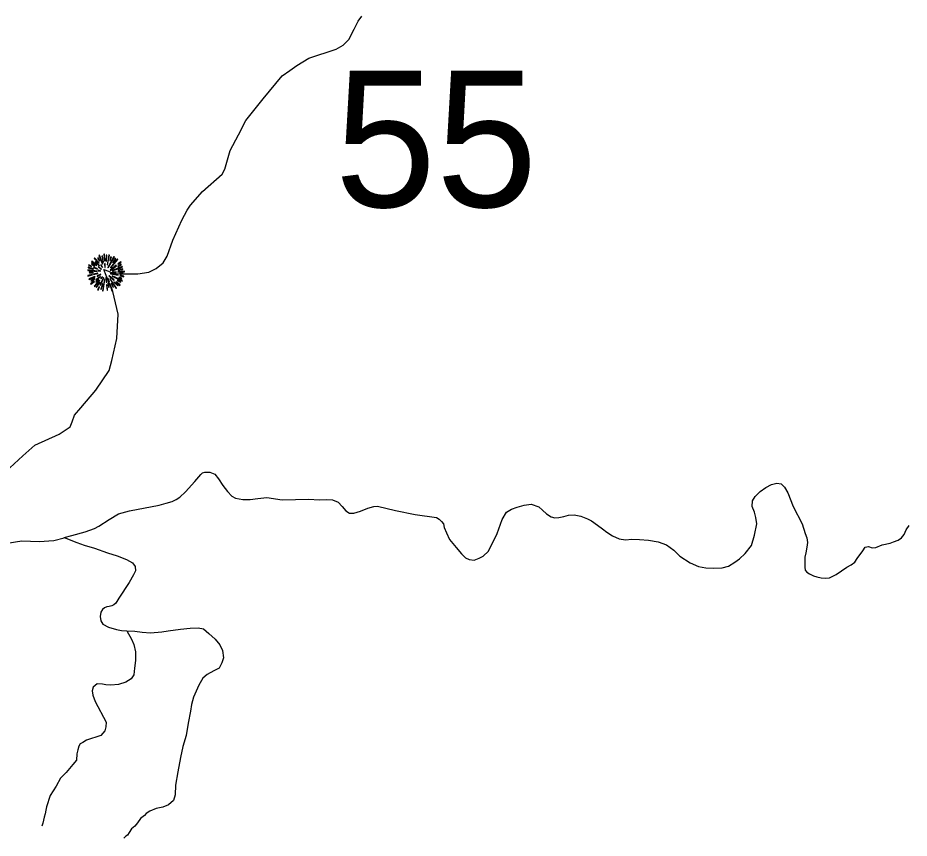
# Model space of a CAD drawing. Extents: x 884530 to 1028605, y 526725 to 653634.
# Drawn here: x 1003542 to 1010519, y 575145 to 581564 of the extents above; entities that cross this region are included whole.
import ezdxf

# ---------------------------------------------------------------- set-up
doc = ezdxf.new("R2010")
doc.units = 0
for name, color, linetype in [('Exist Boundary Political CountyLine', 7, 'Continuous'), ('Exist Geographical Mountain Summit CELL', 7, 'Continuous'), ('Exist Road Non-System Type 51', 7, 'Continuous'), ('Exist Road Secondary Structure Standard Bridge Number Label', 7, 'Continuous')]:
    doc.layers.add(name, color=color, linetype=linetype)

msp = doc.modelspace()

# ---------------------------------------------------------------- linework, layer by layer
at = {"layer": 'Exist Boundary Political CountyLine'}
msp.add_lwpolyline([(1003480.6, 578043.6), (1003581.9, 578136.4), (1003674.6, 578219.4), (1003865.6, 578306.9), (1003951.6, 578364.2), (1003967, 578403.7), (1003986.6, 578455.2), (1004036.6, 578513.4), (1004153.4, 578651.7), (1004256.5, 578804.2), (1004277.2, 578883.7), (1004317, 579054.5), (1004327.2, 579244.2), (1004287.2, 579423.6), (1004251.8, 579501), (1004214.9, 579596.1), (1004252.4, 579581), (1004289.8, 579563.6), (1004343.8, 579559.9), (1004481.8, 579561.4), (1004568.3, 579574.4), (1004625.3, 579602.5), (1004680.8, 579646.8), (1004710.7, 579699.8), (1004756.8, 579824.3), (1004826.2, 579982.2), (1004868.8, 580058.7), (1004894.2, 580098), (1004987.8, 580205), (1005142.4, 580341.7), (1005161.7, 580381.1), (1005204.5, 580525.9), (1005268.8, 580649.9), (1005326.5, 580761.9), (1005462.3, 580931.5), (1005612.4, 581110.7), (1005671.8, 581152.7), (1005727, 581190.8), (1005821, 581249.7), (1006033.5, 581318.7), (1006088.5, 581349), (1006132, 581393.5), (1006174.8, 581474.1), (1006207, 581539.1), (1006234.4, 581578.3)], dxfattribs=at)
at = {"layer": 'Exist Geographical Mountain Summit CELL'}
for points in [[(1004139.2, 579681), (1004175.2, 579643.5), (1004178.5, 579646.1), (1004143.3, 579685.7)], [(1004166.8, 579682.4), (1004182.4, 579660.7), (1004184.3, 579662.1), (1004170.9, 579686.4)], [(1004177.7, 579704.3), (1004203.9, 579637.4), (1004206.8, 579638.4), (1004182.8, 579706.8)], [(1004211.6, 579652.3), (1004214.1, 579653), (1004205, 579700.9), (1004200.7, 579699.9)], [(1004216.3, 579713.7), (1004220.3, 579661.7), (1004223.5, 579662.1), (1004222.1, 579714.8)], [(1004232.3, 579659.6), (1004236.2, 579659.6), (1004239.9, 579706.8), (1004234.4, 579706.8)], [(1004244.3, 579631.2), (1004259.2, 579708.2), (1004253.7, 579710), (1004241, 579631.9)], [(1004247.5, 579609.4), (1004250.4, 579607.6), (1004299.1, 579692.2), (1004293.7, 579695.9)], [(1004262, 579666.4), (1004265.3, 579665.3), (1004274.8, 579692.2), (1004270.1, 579694)], [(1004268.6, 579610.8), (1004270.8, 579608.7), (1004326.4, 579672.9), (1004322.4, 579677.7)], [(1004306, 579682.4), (1004285, 579649), (1004287.9, 579647.9), (1004310.4, 579679.2)], [(1004093.1, 579607.2), (1004134.5, 579597.7), (1004135.6, 579601), (1004094.2, 579611.9)], [(1004096, 579626.4), (1004118.5, 579617.8), (1004119.6, 579620.7), (1004097.5, 579631.6)], [(1004117.8, 579637.4), (1004143.6, 579621), (1004145.8, 579623.6), (1004120.7, 579641.3)], [(1004118.9, 579656.2), (1004158.5, 579625.7), (1004160.7, 579627.9), (1004122.5, 579660.7)], [(1004134.5, 579609.4), (1004165, 579597.4), (1004166.1, 579599.5), (1004136.7, 579613.4)], [(1004147.2, 579653.3), (1004179.9, 579624.3), (1004182.1, 579626.4), (1004150.1, 579658.4)], [(1004170.9, 579614.8), (1004195.9, 579595.9), (1004198.1, 579598.8), (1004173.4, 579618.1)], [(1004190.5, 579627.9), (1004204.3, 579611.5), (1004206.4, 579613.7), (1004193.7, 579630.9)], [(1004221.7, 579640.3), (1004223.1, 579611.2), (1004225.7, 579611.5), (1004225.7, 579640.6)], [(1004265.3, 579590.8), (1004267.1, 579588.3), (1004315.8, 579624.3), (1004312.6, 579628.7)], [(1004282.4, 579588), (1004283.5, 579585.7), (1004361.6, 579614.4), (1004359.8, 579619.2)], [(1004326.4, 579616), (1004354, 579630.9), (1004351.1, 579635.9), (1004325, 579618.5)], [(1004326.4, 579638.8), (1004328.2, 579636.3), (1004351.1, 579652.6), (1004347.4, 579656.2)], [(1004089.1, 579548.4), (1004090.5, 579543.2), (1004126.5, 579553.8), (1004124.3, 579557)], [(1004090.5, 579586.1), (1004162.5, 579579.2), (1004162.8, 579582.1), (1004090.5, 579591.2)], [(1004098.9, 579520.7), (1004101.5, 579516), (1004146.9, 579536), (1004145.4, 579540.7)], [(1004102.6, 579568.7), (1004132.3, 579570.1), (1004132.3, 579573.7), (1004101.5, 579573.7)], [(1004134.9, 579559.6), (1004135.9, 579554.9), (1004169.1, 579563.3), (1004168.3, 579566.9)], [(1004152.6, 579514.2), (1004155.6, 579510.5), (1004190.1, 579538.9), (1004188.3, 579541.4)], [(1004162.5, 579545.4), (1004164.7, 579540.7), (1004193.4, 579555.9), (1004192.3, 579559.2)], [(1004171.2, 579585), (1004188.3, 579582.8), (1004188.7, 579585), (1004171.9, 579589.4)], [(1004191.2, 579523.6), (1004194.5, 579520.7), (1004204.6, 579537.1), (1004202.8, 579538.5)], [(1004255.6, 579544.3), (1004294.1, 579509.1), (1004296.6, 579513.4), (1004257.4, 579546.6)], [(1004266.7, 579561.4), (1004327.5, 579549.5), (1004328.6, 579553.8), (1004267.9, 579565.1)], [(1004280.6, 579541.8), (1004358.7, 579503.6), (1004360.5, 579509.1), (1004282.1, 579544.7)], [(1004281.4, 579575.3), (1004281.4, 579572.3), (1004311.5, 579572.3), (1004312.2, 579577.4)], [(1004324.6, 579574.1), (1004376.9, 579577.4), (1004377.2, 579582.1), (1004325, 579577.4)], [(1004328.2, 579588), (1004364.9, 579594.5), (1004363.5, 579599.9), (1004326.8, 579590.2)], [(1004334, 579531.7), (1004355.1, 579523.6), (1004356.9, 579528), (1004335.5, 579534.9)], [(1004339.5, 579562.2), (1004366, 579559.9), (1004366, 579564.3), (1004339.9, 579565.4)], [(1004343.5, 579545), (1004371.8, 579537.8), (1004372.5, 579543.2), (1004344.5, 579549.5)], [(1004110.2, 579484), (1004113, 579480), (1004141.4, 579501.1), (1004138.8, 579504.3)], [(1004116.4, 579504.7), (1004145.4, 579521.4), (1004143.3, 579525.1), (1004114.2, 579509.8)], [(1004141.1, 579464.4), (1004144, 579461.8), (1004184.7, 579509.5), (1004181.8, 579511.6)], [(1004156.4, 579495.7), (1004175.6, 579513.8), (1004172.3, 579516), (1004151.9, 579498.9)], [(1004181, 579495.7), (1004156, 579456.4), (1004159.2, 579453.9), (1004185, 579493.4)], [(1004184.3, 579474.2), (1004188.7, 579472.4), (1004215.2, 579530.9), (1004212.7, 579531.7)], [(1004195.9, 579439), (1004207.9, 579481.8), (1004204.3, 579482.2), (1004191.5, 579440)], [(1004205.7, 579428.8), (1004210.4, 579427.7), (1004223.1, 579517), (1004219.9, 579517.8)], [(1004231.2, 579532.7), (1004235.1, 579495.7), (1004239.6, 579496), (1004234.4, 579533.5)], [(1004237.4, 579474.2), (1004241, 579431.7), (1004245, 579432.7), (1004241.7, 579474.2)], [(1004247.2, 579524), (1004255.9, 579494.2), (1004259.9, 579496), (1004249.3, 579525.1)], [(1004257, 579457.5), (1004251.5, 579487.3), (1004248.2, 579487.3), (1004252.6, 579456.4)], [(1004261.7, 579521.8), (1004312.2, 579446.9), (1004315.8, 579449.8), (1004264.2, 579522.9)], [(1004261.7, 579478.9), (1004279.2, 579429.1), (1004283.5, 579430.9), (1004264.6, 579479.7)], [(1004272.2, 579484.7), (1004288.2, 579455.3), (1004292.3, 579457.5), (1004275.9, 579486.2)], [(1004294.1, 579496), (1004324.2, 579466.9), (1004327.5, 579469.5), (1004296.3, 579498.5)], [(1004310.8, 579496.7), (1004341.3, 579470.9), (1004344.5, 579474.5), (1004312.6, 579499.3)], [(1004319.9, 579507.7), (1004344.9, 579494.6), (1004347.4, 579498.2), (1004322.1, 579511.6)], [(1004166.1, 579437.1), (1004170.9, 579434.3), (1004181.8, 579458.9), (1004178.5, 579461.1)]]:
    msp.add_lwpolyline(points, close=True, dxfattribs=at)
at = {"layer": 'Exist Road Non-System Type 51'}
for points in [[(1003904.4, 577498.7), (1003964.4, 577513.9), (1004070.2, 577542), (1004141.7, 577569.4), (1004176.7, 577587.2), (1004256.8, 577639.7), (1004329.7, 577682.3), (1004416.9, 577707.3), (1004649.3, 577751.2), (1004703.8, 577765.5), (1004751.3, 577780.7), (1004782.3, 577796.2), (1004809.5, 577812.9), (1004856.1, 577854.1), (1004928.6, 577936.5), (1004973.7, 577991.2), (1004987.6, 578002.8), (1005005.2, 578010.1), (1005046.1, 578010.1), (1005083.7, 577992.9), (1005113.6, 577958.3), (1005148.3, 577904.8), (1005182.8, 577857.6), (1005217.4, 577821.4), (1005247.2, 577805.8), (1005303.8, 577794.7), (1005360.5, 577796.3), (1005421.8, 577804.2), (1005492.6, 577812), (1005610.5, 577793.2), (1005821, 577797), (1005901.3, 577793.2), (1005954.8, 577796.3), (1006006.6, 577791.6), (1006050.7, 577774.3), (1006080.6, 577739.7), (1006110.4, 577706.7), (1006138.8, 577689.4), (1006173.3, 577689.4), (1006223.6, 577705.1), (1006281.8, 577727.1), (1006329, 577741.3), (1006357.3, 577744.4), (1006497.2, 577709.8), (1006651.2, 577676.8), (1006818.6, 577655.6), (1006840, 577640.6), (1006857.2, 577623.3), (1006873, 577604.5), (1006879.2, 577576.2), (1006896.5, 577533.8), (1006921.7, 577481.8), (1006973.6, 577418.9), (1007016, 577370.2), (1007047.5, 577338.8), (1007075.8, 577324.6), (1007115.1, 577321.4), (1007154.4, 577337.2), (1007184.3, 577351.3), (1007226.7, 577392.2), (1007294.3, 577529), (1007333.6, 577639), (1007368.2, 577695.7), (1007407.5, 577720.8), (1007451.5, 577736.6), (1007506.6, 577750.7), (1007561.6, 577758.5), (1007619.8, 577738.1), (1007649.6, 577711.4), (1007681.1, 577683.1), (1007715.6, 577659.5), (1007745.5, 577651.6), (1007777, 577653.2), (1007816.2, 577662.6), (1007852.4, 577672.1), (1007896.4, 577675.2), (1007949.9, 577665.8), (1008001.8, 577645.3), (1008033.3, 577628.1), (1008078.8, 577593.4), (1008119.7, 577565.1), (1008152.7, 577540), (1008196.7, 577511.7), (1008248.6, 577488.1), (1008298.9, 577478.7), (1008347.7, 577485), (1008407.4, 577481.8), (1008478.2, 577477.1), (1008555.2, 577463), (1008619.7, 577439.4), (1008676.2, 577400.1), (1008725, 577351.3), (1008803.7, 577301), (1008871.2, 577271.1), (1008926.3, 577261.7), (1008987.6, 577258.6), (1009055.2, 577260.1), (1009103.9, 577274.3), (1009154.2, 577304.1), (1009191.9, 577330.9)], [(1009191.9, 577330.9), (1009235.9, 577371.8), (1009284.7, 577434.6), (1009308.3, 577516.4), (1009325.5, 577604.4), (1009319.4, 577654.7), (1009308.3, 577697.2), (1009291, 577741.3), (1009292.6, 577783.7), (1009313, 577819.9), (1009353.9, 577859.1), (1009397.9, 577889), (1009440.3, 577912.6), (1009482.8, 577923.6), (1009515.8, 577917.3), (1009542.6, 577892.2), (1009569.2, 577848.1), (1009610.1, 577739.7), (1009680.9, 577606), (1009704.6, 577529), (1009718.6, 577495.9), (1009723.4, 577458.2), (1009718.6, 577422.1), (1009710.7, 577378.1), (1009702.9, 577343.4), (1009702.9, 577302.6), (1009702.9, 577264.8), (1009706.1, 577242.8), (1009718.6, 577225.5), (1009739.1, 577214.5), (1009768.9, 577197.3), (1009795.7, 577189.4), (1009830.2, 577183.1), (1009861.7, 577179.9), (1009896.3, 577183.1), (1009946.6, 577208.2), (1010030, 577266.4), (1010066.1, 577285.2), (1010092.8, 577305.7), (1010111.7, 577332.4), (1010155.7, 577393.8), (1010174.5, 577423.6), (1010201.3, 577426.8), (1010229.6, 577417.3), (1010257.9, 577420.5), (1010306.6, 577440.9), (1010369.5, 577453.5), (1010396.3, 577464.5), (1010432.5, 577477.1), (1010457.6, 577495.9), (1010479.5, 577522.7), (1010495.3, 577557.2), (1010518.9, 577591.9)], [(1003110.1, 577101.1), (1003122.1, 577107.1), (1003135.7, 577119.7), (1003163.6, 577155.4), (1003215.4, 577221.6), (1003339.8, 577374.4), (1003412.7, 577434.9), (1003462.5, 577452.6), (1003524.6, 577465.1), (1003572.7, 577472.2), (1003709.5, 577466.9), (1003823.1, 577474), (1003904.4, 577496.5)], [(1003904.4, 577498.7), (1004004.7, 577457.6), (1004062.8, 577438.8), (1004142.5, 577413.7), (1004244.6, 577378.8), (1004319, 577354.6), (1004392.8, 577324.8), (1004439.9, 577298.5), (1004461.3, 577270), (1004463, 577236.2), (1004448.9, 577206), (1004415, 577145.5), (1004333.2, 577022.9), (1004310.1, 576983.9), (1004294.8, 576970.6), (1004277.7, 576964.3), (1004257.9, 576957.5), (1004239.3, 576954.5), (1004220.4, 576946.4), (1004205.3, 576934.7), (1004192.9, 576914.5), (1004185.8, 576879), (1004191.1, 576847), (1004208.8, 576818.6), (1004253.3, 576797.3), (1004313.7, 576779.4), (1004352.7, 576770.3), (1004395.9, 576767.1)], [(1004395.9, 576767.1), (1004431.7, 576701.6), (1004450.1, 576660.2), (1004462.5, 576603.1), (1004462.9, 576535.5), (1004455.9, 576474.5), (1004449.7, 576424.5), (1004430.7, 576392), (1004386.8, 576365.1), (1004330.8, 576347.9), (1004270.2, 576341.3), (1004230.1, 576345.1), (1004204.8, 576351.4), (1004162.4, 576353), (1004131, 576327.8), (1004124.7, 576298), (1004129.4, 576263.4), (1004148.4, 576214.6), (1004233.1, 576052.7), (1004231.6, 576016.5), (1004222.2, 575985), (1004192.3, 575948.9), (1004079.2, 575911.2), (1004050.9, 575893.9), (1004030.3, 575882.9), (1004020.4, 575864.9), (1004011.5, 575836.1), (1004005.2, 575804.2), (1004000.5, 575755.5), (1003973.8, 575720.9), (1003921.9, 575659.6), (1003876.4, 575614), (1003843.3, 575552.7), (1003794.5, 575478.8), (1003766.4, 575391.6), (1003761, 575364), (1003755.6, 575336.8), (1003749.6, 575309.8), (1003743.8, 575286.3), (1003737.4, 575262.8), (1003730.8, 575239.4)], [(1004395.9, 576767.1), (1004458.3, 576763.9), (1004514.6, 576756.4), (1004581.3, 576751), (1004669.5, 576758.7), (1004718.9, 576768.8), (1004816.5, 576780.7), (1004890.3, 576788.5), (1004954.8, 576790.1), (1004995.7, 576783.7), (1005038.2, 576746), (1005087, 576702), (1005123.1, 576658), (1005143.5, 576613.9), (1005151.4, 576557.4), (1005138.9, 576518.1), (1005118.4, 576475.6), (1005077.6, 576453.5), (1005024, 576426.9), (1004989.5, 576397), (1004959.5, 576343.5), (1004917.1, 576249.2), (1004901.4, 576192.6), (1004893.5, 576139.1), (1004874.7, 576044.8), (1004859, 575948.9), (1004833.7, 575864), (1004815, 575777.5), (1004794.5, 575664.3), (1004777.1, 575558.9), (1004774.5, 575485.4), (1004761.5, 575439.5), (1004720.6, 575406.4), (1004678.1, 575389.2), (1004626.2, 575376.6), (1004575.9, 575356.1), (1004547.6, 575338.9), (1004533.5, 575321.6), (1004502.1, 575299.6), (1004478.4, 575266.5), (1004457.3, 575239.2), (1004432.9, 575217.8), (1004413.3, 575190.5), (1004400.8, 575169.8), (1004387.2, 575161.2), (1004373.1, 575145.5)]]:
    msp.add_lwpolyline(points, dxfattribs=at)

# ---------------------------------------------------------------- texts
at = {"layer": 'Exist Road Secondary Structure Standard Bridge Number Label'}
msp.add_text('55', height=1066.27, dxfattribs=at).set_placement((1006022.8, 580083.9))

doc.saveas('drawing.dxf')
